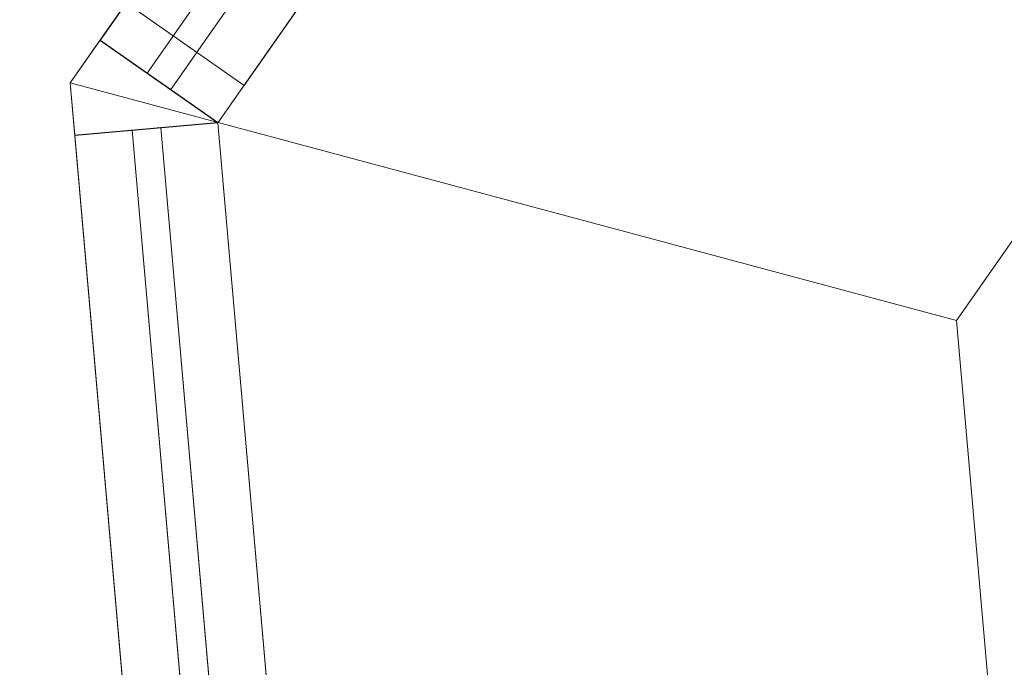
# Model space of a CAD drawing. Header units: millimetres. Extents: x -430348 to -225823, y -86243 to 5084.
# Tile 303 of 656: x -427399 to -427056, y -19566 to -19341. Entities that reach past the tile are written whole.
import ezdxf

# ---------------------------------------------------------------- set-up
doc = ezdxf.new("R2010")
doc.units = ezdxf.units.MM
for name, color, linetype, lineweight in [('A-GLAZ-CURT', 52, 'Continuous', 9), ('A-GLAZ-CWMG', 51, 'Continuous', 9), ('A-ROOF', 132, 'Continuous', 9), ('A-WALL', 113, 'Continuous', 9)]:
    doc.layers.add(name, color=color, linetype=linetype, lineweight=lineweight)

# ---------------------------------------------------------------- blocks, each defined once
blk = doc.blocks.new('System Panel - Glazed-497851-_3D_ Copy 1')
at = {"layer": 'A-GLAZ-CURT', "transparency": 33554471}
mesh = blk.add_polyface(dxfattribs=at)
corners = [(-220.45, 5), (-220.45, 5, 1300), (220.45, 5, 1300), (220.45, 5)]
mesh.append_faces([[corners[k] for k in face] for face in [(1, 2, 3, 0)]])
mesh = blk.add_polyface(dxfattribs=at)
corners = [(220.45, -5), (-220.45, -5), (-220.45, 5), (220.45, 5)]
mesh.append_faces([[corners[k] for k in face] for face in [(3, 0, 1, 2)]])
mesh = blk.add_polyface(dxfattribs=at)
corners = [(-220.45, -5, 1300), (220.45, -5, 1300), (220.45, 5, 1300), (-220.45, 5, 1300)]
mesh.append_faces([[corners[k] for k in face] for face in [(0, 1, 2, 3)]])
mesh = blk.add_polyface(dxfattribs=at)
corners = [(220.45, -5, 1300), (220.45, -5), (220.45, 5), (220.45, 5, 1300)]
mesh.append_faces([[corners[k] for k in face] for face in [(0, 1, 2, 3)]])
mesh = blk.add_polyface(dxfattribs=at)
corners = [(-220.45, -5), (220.45, -5), (220.45, -5, 1300), (-220.45, -5, 1300)]
mesh.append_faces([[corners[k] for k in face] for face in [(3, 0, 1, 2)]])
blk = doc.blocks.new('System Panel - Glazed-497858-_3D_ Copy 1')
at = {"layer": 'A-GLAZ-CURT', "transparency": 33554471}
mesh = blk.add_polyface(dxfattribs=at)
corners = [(-850.52, 5), (-850.52, 5, 925), (8.72, 5, 925), (850.52, 5, 925), (850.52, 5), (8.72, 5)]
mesh.append_faces([[corners[k] for k in face] for face in [(5, 2, 3, 4)]], dxfattribs={"vtx0": -1})
mesh.append_faces([[corners[k] for k in face] for face in [(5, 0, 1, 2)]], dxfattribs={"vtx3": -1})
mesh = blk.add_polyface(dxfattribs=at)
corners = [(8.72, -5), (-850.52, -5), (-850.52, 5), (8.72, 5)]
mesh.append_faces([[corners[k] for k in face] for face in [(3, 0, 1, 2)]])
mesh = blk.add_polyface(dxfattribs=at)
corners = [(-850.52, -5, 925), (8.72, -5, 925), (8.72, 5, 925), (-850.52, 5, 925)]
mesh.append_faces([[corners[k] for k in face] for face in [(0, 1, 2, 3)]])
mesh = blk.add_polyface(dxfattribs=at)
corners = [(-850.52, -5), (-850.52, -5, 925), (-850.52, 5, 925), (-850.52, 5)]
mesh.append_faces([[corners[k] for k in face] for face in [(0, 1, 2, 3)]])
mesh = blk.add_polyface(dxfattribs=at)
corners = [(-850.52, -5), (8.72, -5), (850.52, -5), (850.52, -5, 925), (8.72, -5, 925), (-850.52, -5, 925)]
mesh.append_faces([[corners[k] for k in face] for face in [(3, 4, 1, 2)]], dxfattribs={"vtx1": -1})
mesh.append_faces([[corners[k] for k in face] for face in [(5, 0, 1, 4)]], dxfattribs={"vtx2": -1})
blk = doc.blocks.new('System Panel - Glazed-497860-_3D_ Copy 1')
at = {"layer": 'A-GLAZ-CURT', "transparency": 33554471}
mesh = blk.add_polyface(dxfattribs=at)
corners = [(-417.12, 5), (-417.12, 5, 325), (417.12, 5, 325), (417.12, 5)]
mesh.append_faces([[corners[k] for k in face] for face in [(2, 3, 0, 1)]])
mesh = blk.add_polyface(dxfattribs=at)
corners = [(417.12, -5), (-417.12, -5), (-417.12, 5), (417.12, 5)]
mesh.append_faces([[corners[k] for k in face] for face in [(0, 1, 2, 3)]])
mesh = blk.add_polyface(dxfattribs=at)
corners = [(-417.12, -5, 325), (417.12, -5, 325), (417.12, 5, 325), (-417.12, 5, 325)]
mesh.append_faces([[corners[k] for k in face] for face in [(0, 1, 2, 3)]])
mesh = blk.add_polyface(dxfattribs=at)
corners = [(-417.12, -5), (-417.12, -5, 325), (-417.12, 5, 325), (-417.12, 5)]
mesh.append_faces([[corners[k] for k in face] for face in [(3, 0, 1, 2)]])
mesh = blk.add_polyface(dxfattribs=at)
corners = [(-417.12, -5), (417.12, -5), (417.12, -5, 325), (-417.12, -5, 325)]
mesh.append_faces([[corners[k] for k in face] for face in [(2, 3, 0, 1)]])
blk = doc.blocks.new('Quad Corner Mullion - Quad Mullion 1-497891-_3D_ Copy 1')
at = {"layer": 'A-GLAZ-CWMG'}
mesh = blk.add_polyface(dxfattribs=at)
corners = [(23.04, 13.3, -1000), (-9.1, -25, -1000), (-9.1, 25, -1000), (9.1, 25, -1000)]
mesh.append_faces([[corners[k] for k in face] for face in [(2, 3, 0, 1)]])
mesh = blk.add_polyface(dxfattribs=at)
corners = [(-9.1, 25), (9.1, 25), (9.1, 25, -1000), (-9.1, 25, -1000)]
mesh.append_faces([[corners[k] for k in face] for face in [(3, 0, 1, 2)]])
mesh = blk.add_polyface(dxfattribs=at)
corners = [(-9.1, -25), (-9.1, 25), (-9.1, 25, -1000), (-9.1, -25, -1000)]
mesh.append_faces([[corners[k] for k in face] for face in [(0, 1, 2, 3)]])
mesh = blk.add_polyface(dxfattribs=at)
corners = [(9.1, 25), (23.04, 13.3), (23.04, 13.3, -1000), (9.1, 25, -1000)]
mesh.append_faces([[corners[k] for k in face] for face in [(3, 0, 1, 2)]])
mesh = blk.add_polyface(dxfattribs=at)
corners = [(23.04, 13.3), (-9.1, -25), (-9.1, -25, -1000), (23.04, 13.3, -1000)]
mesh.append_faces([[corners[k] for k in face] for face in [(0, 1, 2, 3)]])
blk = doc.blocks.new('Quad Corner Mullion - Quad Mullion 1-497892-_3D_ Copy 1')
at = {"layer": 'A-GLAZ-CWMG'}
mesh = blk.add_polyface(dxfattribs=at)
corners = [(23.04, 13.3), (9.1, 25), (-9.1, 25), (-9.1, -25)]
mesh.append_faces([[corners[k] for k in face] for face in [(3, 0, 1, 2)]])
mesh = blk.add_polyface(dxfattribs=at)
corners = [(-9.1, 25), (9.1, 25), (9.1, 25, -400), (-9.1, 25, -400)]
mesh.append_faces([[corners[k] for k in face] for face in [(3, 0, 1, 2)]])
mesh = blk.add_polyface(dxfattribs=at)
corners = [(-9.1, -25), (-9.1, 25), (-9.1, 25, -400), (-9.1, -25, -400)]
mesh.append_faces([[corners[k] for k in face] for face in [(3, 0, 1, 2)]])
mesh = blk.add_polyface(dxfattribs=at)
corners = [(9.1, 25), (23.04, 13.3), (23.04, 13.3, -400), (9.1, 25, -400)]
mesh.append_faces([[corners[k] for k in face] for face in [(3, 0, 1, 2)]])
mesh = blk.add_polyface(dxfattribs=at)
corners = [(23.04, 13.3), (-9.1, -25), (-9.1, -25, -400), (23.04, 13.3, -400)]
mesh.append_faces([[corners[k] for k in face] for face in [(0, 1, 2, 3)]])
blk = doc.blocks.new('Rectangular Mullion - 50mm x 50mm-497849-_3D_ Copy 1')
at = {"layer": 'A-GLAZ-CWMG'}
mesh = blk.add_polyface(dxfattribs=at)
corners = [(0, 25), (-50, 25), (-50, -25), (0, -25)]
mesh.append_faces([[corners[k] for k in face] for face in [(2, 3, 0, 1)]])
mesh = blk.add_polyface(dxfattribs=at)
corners = [(-50, 25), (0, 25), (0, 25, -440.9), (-50, 25, -440.9)]
mesh.append_faces([[corners[k] for k in face] for face in [(3, 0, 1, 2)]])
mesh = blk.add_polyface(dxfattribs=at)
corners = [(-50, -25), (-50, 25), (-50, 25, -440.9), (-50, -25, -440.9)]
mesh.append_faces([[corners[k] for k in face] for face in [(3, 0, 1, 2)]])
mesh = blk.add_polyface(dxfattribs=at)
corners = [(0, 25), (0, -25), (0, -25, -440.9), (0, 25, -440.9)]
mesh.append_faces([[corners[k] for k in face] for face in [(3, 0, 1, 2)]])
mesh = blk.add_polyface(dxfattribs=at)
corners = [(0, -25), (-50, -25), (-50, -25, -440.9), (0, -25, -440.9)]
mesh.append_faces([[corners[k] for k in face] for face in [(3, 0, 1, 2)]])
blk = doc.blocks.new('Rectangular Mullion - 50mm x 50mm-497850-_3D_ Copy 1')
at = {"layer": 'A-GLAZ-CWMG'}
mesh = blk.add_polyface(dxfattribs=at)
corners = [(0, 25, -440.9), (0, -25, -440.9), (-50, -25, -440.9), (-50, 25, -440.9)]
mesh.append_faces([[corners[k] for k in face] for face in [(0, 1, 2, 3)]])
mesh = blk.add_polyface(dxfattribs=at)
corners = [(-50, 25), (0, 25), (0, 25, -440.9), (-50, 25, -440.9)]
mesh.append_faces([[corners[k] for k in face] for face in [(3, 0, 1, 2)]])
mesh = blk.add_polyface(dxfattribs=at)
corners = [(-50, -25), (-50, 25), (-50, 25, -440.9), (-50, -25, -440.9)]
mesh.append_faces([[corners[k] for k in face] for face in [(3, 0, 1, 2)]])
mesh = blk.add_polyface(dxfattribs=at)
corners = [(0, 25), (0, -25), (0, -25, -440.9), (0, 25, -440.9)]
mesh.append_faces([[corners[k] for k in face] for face in [(3, 0, 1, 2)]])
mesh = blk.add_polyface(dxfattribs=at)
corners = [(0, -25), (-50, -25), (-50, -25, -440.9), (0, -25, -440.9)]
mesh.append_faces([[corners[k] for k in face] for face in [(3, 0, 1, 2)]])
blk = doc.blocks.new('Rectangular Mullion - 50mm x 50mm-497853-_3D_ Copy 1')
at = {"layer": 'A-GLAZ-CWMG'}
mesh = blk.add_polyface(dxfattribs=at)
corners = [(0, 25), (-50, 25), (-50, -25), (0, -25)]
mesh.append_faces([[corners[k] for k in face] for face in [(3, 0, 1, 2)]])
mesh = blk.add_polyface(dxfattribs=at)
corners = [(-50, 25), (0, 25), (0, 25, -859.24), (-50, 25, -859.24)]
mesh.append_faces([[corners[k] for k in face] for face in [(0, 1, 2, 3)]])
mesh = blk.add_polyface(dxfattribs=at)
corners = [(-50, -25), (-50, 25), (-50, 25, -859.24), (-50, -25, -859.24)]
mesh.append_faces([[corners[k] for k in face] for face in [(0, 1, 2, 3)]])
mesh = blk.add_polyface(dxfattribs=at)
corners = [(0, 25), (0, -25), (0, -25, -859.24), (0, 25, -859.24)]
mesh.append_faces([[corners[k] for k in face] for face in [(0, 1, 2, 3)]])
mesh = blk.add_polyface(dxfattribs=at)
corners = [(0, -25), (-50, -25), (-50, -25, -859.24), (0, -25, -859.24)]
mesh.append_faces([[corners[k] for k in face] for face in [(0, 1, 2, 3)]])
blk = doc.blocks.new('Rectangular Mullion - 50mm x 50mm-497854-_3D_ Copy 1')
at = {"layer": 'A-GLAZ-CWMG'}
mesh = blk.add_polyface(dxfattribs=at)
corners = [(25, 25, -834.24), (25, -25, -834.24), (-25, -25, -834.24), (-25, 25, -834.24)]
mesh.append_faces([[corners[k] for k in face] for face in [(0, 1, 2, 3)]])
mesh = blk.add_polyface(dxfattribs=at)
corners = [(-25, 25), (25, 25), (25, 25, -834.24), (-25, 25, -834.24)]
mesh.append_faces([[corners[k] for k in face] for face in [(0, 1, 2, 3)]])
mesh = blk.add_polyface(dxfattribs=at)
corners = [(-25, -25), (-25, 25), (-25, 25, -834.24), (-25, -25, -834.24)]
mesh.append_faces([[corners[k] for k in face] for face in [(0, 1, 2, 3)]])
mesh = blk.add_polyface(dxfattribs=at)
corners = [(25, 25), (25, -25), (25, -25, -834.24), (25, 25, -834.24)]
mesh.append_faces([[corners[k] for k in face] for face in [(0, 1, 2, 3)]])
mesh = blk.add_polyface(dxfattribs=at)
corners = [(25, -25), (-25, -25), (-25, -25, -834.24), (25, -25, -834.24)]
mesh.append_faces([[corners[k] for k in face] for face in [(0, 1, 2, 3)]])
blk = doc.blocks.new('Rectangular Mullion - 50mm x 50mm-497857-_3D_ Copy 1')
at = {"layer": 'A-GLAZ-CWMG'}
mesh = blk.add_polyface(dxfattribs=at)
corners = [(0, 25, -834.24), (0, -25, -834.24), (-50, -25, -834.24), (-50, 25, -834.24)]
mesh.append_faces([[corners[k] for k in face] for face in [(0, 1, 2, 3)]])
mesh = blk.add_polyface(dxfattribs=at)
corners = [(-50, 25), (0, 25), (0, 25, -834.24), (-50, 25, -834.24)]
mesh.append_faces([[corners[k] for k in face] for face in [(0, 1, 2, 3)]])
mesh = blk.add_polyface(dxfattribs=at)
corners = [(-50, -25), (-50, 25), (-50, 25, -834.24), (-50, -25, -834.24)]
mesh.append_faces([[corners[k] for k in face] for face in [(0, 1, 2, 3)]])
mesh = blk.add_polyface(dxfattribs=at)
corners = [(0, 25), (0, -25), (0, -25, -834.24), (0, 25, -834.24)]
mesh.append_faces([[corners[k] for k in face] for face in [(0, 1, 2, 3)]])
mesh = blk.add_polyface(dxfattribs=at)
corners = [(0, -25), (-50, -25), (-50, -25, -834.24), (0, -25, -834.24)]
mesh.append_faces([[corners[k] for k in face] for face in [(0, 1, 2, 3)]])
blk = doc.blocks.new('Quad Corner Mullion - Quad Mullion 1-497896-_3D_ Copy 1')
at = {"layer": 'A-GLAZ-CWMG'}
mesh = blk.add_polyface(dxfattribs=at)
corners = [(23.04, 13.3, -400), (-9.1, -25, -400), (-9.1, 25, -400), (9.1, 25, -400)]
mesh.append_faces([[corners[k] for k in face] for face in [(2, 3, 0, 1)]])
mesh = blk.add_polyface(dxfattribs=at)
corners = [(-9.1, 25), (9.1, 25), (9.1, 25, -400), (-9.1, 25, -400)]
mesh.append_faces([[corners[k] for k in face] for face in [(0, 1, 2, 3)]])
mesh = blk.add_polyface(dxfattribs=at)
corners = [(-9.1, -25), (-9.1, 25), (-9.1, 25, -400), (-9.1, -25, -400)]
mesh.append_faces([[corners[k] for k in face] for face in [(0, 1, 2, 3)]])
mesh = blk.add_polyface(dxfattribs=at)
corners = [(9.1, 25), (23.04, 13.3), (23.04, 13.3, -400), (9.1, 25, -400)]
mesh.append_faces([[corners[k] for k in face] for face in [(0, 1, 2, 3)]])
mesh = blk.add_polyface(dxfattribs=at)
corners = [(23.04, 13.3), (-9.1, -25), (-9.1, -25, -400), (23.04, 13.3, -400)]
mesh.append_faces([[corners[k] for k in face] for face in [(0, 1, 2, 3)]])
blk = doc.blocks.new('Quad Corner Mullion - Quad Mullion 1-497898-_3D_ Copy 1')
at = {"layer": 'A-GLAZ-CWMG'}
mesh = blk.add_polyface(dxfattribs=at)
corners = [(23.04, 13.3), (9.1, 25), (-9.1, 25), (-9.1, -25)]
mesh.append_faces([[corners[k] for k in face] for face in [(0, 1, 2, 3)]])
mesh = blk.add_polyface(dxfattribs=at)
corners = [(-9.1, 25), (9.1, 25), (9.1, 25, -1000), (-9.1, 25, -1000)]
mesh.append_faces([[corners[k] for k in face] for face in [(3, 0, 1, 2)]])
mesh = blk.add_polyface(dxfattribs=at)
corners = [(-9.1, -25), (-9.1, 25), (-9.1, 25, -1000), (-9.1, -25, -1000)]
mesh.append_faces([[corners[k] for k in face] for face in [(0, 1, 2, 3)]])
mesh = blk.add_polyface(dxfattribs=at)
corners = [(9.1, 25), (23.04, 13.3), (23.04, 13.3, -1000), (9.1, 25, -1000)]
mesh.append_faces([[corners[k] for k in face] for face in [(0, 1, 2, 3)]])
mesh = blk.add_polyface(dxfattribs=at)
corners = [(23.04, 13.3), (-9.1, -25), (-9.1, -25, -1000), (23.04, 13.3, -1000)]
mesh.append_faces([[corners[k] for k in face] for face in [(0, 1, 2, 3)]])
blk = doc.blocks.new('Rectangular Mullion - 50mm x 50mm-286072-_3D_ Copy 1')
at = {"layer": 'A-GLAZ-CWMG'}
mesh = blk.add_polyface(dxfattribs=at)
corners = [(0, 25), (-50, 25), (-50, -25), (0, -25)]
mesh.append_faces([[corners[k] for k in face] for face in [(3, 0, 1, 2)]])
mesh = blk.add_polyface(dxfattribs=at)
corners = [(-50, -25), (-50, 25), (-50, 25, -425), (-50, -25, -425)]
mesh.append_faces([[corners[k] for k in face] for face in [(0, 1, 2, 3)]])
mesh = blk.add_polyface(dxfattribs=at)
corners = [(0, 25), (0, -25), (0, -25, -425), (0, 25, -425)]
mesh.append_faces([[corners[k] for k in face] for face in [(0, 1, 2, 3)]])
mesh = blk.add_polyface(dxfattribs=at)
corners = [(0, -25), (-50, -25), (-50, -25, -425), (0, -25, -425)]
mesh.append_faces([[corners[k] for k in face] for face in [(0, 1, 2, 3)]])
blk = doc.blocks.new('System Panel - Glazed-497925-_3D_ Copy 1')
at = {"layer": 'A-GLAZ-CURT', "transparency": 33554471}
mesh = blk.add_polyface(dxfattribs=at)
corners = [(-850.52, 5), (-850.52, 5, 925), (-2.22, 5, 925), (850.52, 5, 925), (850.52, 5), (-2.22, 5)]
mesh.append_faces([[corners[k] for k in face] for face in [(1, 2, 5, 0)]], dxfattribs={"vtx1": -1})
mesh.append_faces([[corners[k] for k in face] for face in [(3, 4, 5, 2)]], dxfattribs={"vtx2": -1})
mesh = blk.add_polyface(dxfattribs=at)
corners = [(-2.22, -5), (-850.52, -5), (-850.52, 5), (-2.22, 5)]
mesh.append_faces([[corners[k] for k in face] for face in [(0, 1, 2, 3)]])
mesh = blk.add_polyface(dxfattribs=at)
corners = [(-850.52, -5, 925), (-2.22, -5, 925), (-2.22, 5, 925), (-850.52, 5, 925)]
mesh.append_faces([[corners[k] for k in face] for face in [(0, 1, 2, 3)]])
mesh = blk.add_polyface(dxfattribs=at)
corners = [(-850.52, -5), (-850.52, -5, 925), (-850.52, 5, 925), (-850.52, 5)]
mesh.append_faces([[corners[k] for k in face] for face in [(0, 1, 2, 3)]])
mesh = blk.add_polyface(dxfattribs=at)
corners = [(-850.52, -5), (-2.22, -5), (850.52, -5), (850.52, -5, 925), (-2.22, -5, 925), (-850.52, -5, 925)]
mesh.append_faces([[corners[k] for k in face] for face in [(1, 4, 5, 0)]], dxfattribs={"vtx0": -1})
mesh.append_faces([[corners[k] for k in face] for face in [(1, 2, 3, 4)]], dxfattribs={"vtx3": -1})
blk = doc.blocks.new('System Panel - Glazed-497926-_3D_ Copy 1')
at = {"layer": 'A-GLAZ-CURT', "transparency": 33554471}
mesh = blk.add_polyface(dxfattribs=at)
corners = [(-411.65, 5), (-411.65, 5, 325), (411.65, 5, 325), (411.65, 5)]
mesh.append_faces([[corners[k] for k in face] for face in [(2, 3, 0, 1)]])
mesh = blk.add_polyface(dxfattribs=at)
corners = [(411.65, -5), (-411.65, -5), (-411.65, 5), (411.65, 5)]
mesh.append_faces([[corners[k] for k in face] for face in [(3, 0, 1, 2)]])
mesh = blk.add_polyface(dxfattribs=at)
corners = [(-411.65, -5, 325), (411.65, -5, 325), (411.65, 5, 325), (-411.65, 5, 325)]
mesh.append_faces([[corners[k] for k in face] for face in [(0, 1, 2, 3)]])
mesh = blk.add_polyface(dxfattribs=at)
corners = [(-411.65, -5), (-411.65, -5, 325), (-411.65, 5, 325), (-411.65, 5)]
mesh.append_faces([[corners[k] for k in face] for face in [(3, 0, 1, 2)]])
mesh = blk.add_polyface(dxfattribs=at)
corners = [(-411.65, -5), (411.65, -5), (411.65, -5, 325), (-411.65, -5, 325)]
mesh.append_faces([[corners[k] for k in face] for face in [(3, 0, 1, 2)]])
blk = doc.blocks.new('Rectangular Mullion - 50mm x 50mm-497920-_3D_ Copy 1')
at = {"layer": 'A-GLAZ-CWMG'}
mesh = blk.add_polyface(dxfattribs=at)
corners = [(0, 25), (-50, 25), (-50, -25), (0, -25)]
mesh.append_faces([[corners[k] for k in face] for face in [(2, 3, 0, 1)]])
mesh = blk.add_polyface(dxfattribs=at)
corners = [(-50, 25), (0, 25), (0, 25, -848.3), (-50, 25, -848.3)]
mesh.append_faces([[corners[k] for k in face] for face in [(3, 0, 1, 2)]])
mesh = blk.add_polyface(dxfattribs=at)
corners = [(-50, -25), (-50, 25), (-50, 25, -848.3), (-50, -25, -848.3)]
mesh.append_faces([[corners[k] for k in face] for face in [(3, 0, 1, 2)]])
mesh = blk.add_polyface(dxfattribs=at)
corners = [(0, 25), (0, -25), (0, -25, -848.3), (0, 25, -848.3)]
mesh.append_faces([[corners[k] for k in face] for face in [(3, 0, 1, 2)]])
mesh = blk.add_polyface(dxfattribs=at)
corners = [(0, -25), (-50, -25), (-50, -25, -848.3), (0, -25, -848.3)]
mesh.append_faces([[corners[k] for k in face] for face in [(3, 0, 1, 2)]])
blk = doc.blocks.new('Rectangular Mullion - 50mm x 50mm-497921-_3D_ Copy 1')
at = {"layer": 'A-GLAZ-CWMG'}
mesh = blk.add_polyface(dxfattribs=at)
corners = [(25, 25, -823.3), (25, -25, -823.3), (-25, -25, -823.3), (-25, 25, -823.3)]
mesh.append_faces([[corners[k] for k in face] for face in [(0, 1, 2, 3)]])
mesh = blk.add_polyface(dxfattribs=at)
corners = [(-25, 25), (25, 25), (25, 25, -823.3), (-25, 25, -823.3)]
mesh.append_faces([[corners[k] for k in face] for face in [(0, 1, 2, 3)]])
mesh = blk.add_polyface(dxfattribs=at)
corners = [(-25, -25), (-25, 25), (-25, 25, -823.3), (-25, -25, -823.3)]
mesh.append_faces([[corners[k] for k in face] for face in [(0, 1, 2, 3)]])
mesh = blk.add_polyface(dxfattribs=at)
corners = [(25, 25), (25, -25), (25, -25, -823.3), (25, 25, -823.3)]
mesh.append_faces([[corners[k] for k in face] for face in [(0, 1, 2, 3)]])
mesh = blk.add_polyface(dxfattribs=at)
corners = [(25, -25), (-25, -25), (-25, -25, -823.3), (25, -25, -823.3)]
mesh.append_faces([[corners[k] for k in face] for face in [(0, 1, 2, 3)]])
blk = doc.blocks.new('Rectangular Mullion - 50mm x 50mm-497924-_3D_ Copy 1')
at = {"layer": 'A-GLAZ-CWMG'}
mesh = blk.add_polyface(dxfattribs=at)
corners = [(0, 25, -823.3), (0, -25, -823.3), (-50, -25, -823.3), (-50, 25, -823.3)]
mesh.append_faces([[corners[k] for k in face] for face in [(3, 0, 1, 2)]])
mesh = blk.add_polyface(dxfattribs=at)
corners = [(-50, 25), (0, 25), (0, 25, -823.3), (-50, 25, -823.3)]
mesh.append_faces([[corners[k] for k in face] for face in [(0, 1, 2, 3)]])
mesh = blk.add_polyface(dxfattribs=at)
corners = [(-50, -25), (-50, 25), (-50, 25, -823.3), (-50, -25, -823.3)]
mesh.append_faces([[corners[k] for k in face] for face in [(0, 1, 2, 3)]])
mesh = blk.add_polyface(dxfattribs=at)
corners = [(0, 25), (0, -25), (0, -25, -823.3), (0, 25, -823.3)]
mesh.append_faces([[corners[k] for k in face] for face in [(0, 1, 2, 3)]])
mesh = blk.add_polyface(dxfattribs=at)
corners = [(0, -25), (-50, -25), (-50, -25, -823.3), (0, -25, -823.3)]
mesh.append_faces([[corners[k] for k in face] for face in [(0, 1, 2, 3)]])
blk = doc.blocks.new('System Panel - Glazed-498009-_3D_ Copy 1')
at = {"layer": 'A-GLAZ-CURT', "transparency": 33554471}
mesh = blk.add_polyface(dxfattribs=at)
corners = [(-220.45, 5), (-220.45, 5, 925), (220.45, 5, 925), (220.45, 5)]
mesh.append_faces([[corners[k] for k in face] for face in [(2, 3, 0, 1)]])
mesh = blk.add_polyface(dxfattribs=at)
corners = [(220.45, -5), (-220.45, -5), (-220.45, 5), (220.45, 5)]
mesh.append_faces([[corners[k] for k in face] for face in [(0, 1, 2, 3)]])
mesh = blk.add_polyface(dxfattribs=at)
corners = [(-220.45, -5, 925), (220.45, -5, 925), (220.45, 5, 925), (-220.45, 5, 925)]
mesh.append_faces([[corners[k] for k in face] for face in [(3, 0, 1, 2)]])
mesh = blk.add_polyface(dxfattribs=at)
corners = [(220.45, -5, 925), (220.45, -5), (220.45, 5), (220.45, 5, 925)]
mesh.append_faces([[corners[k] for k in face] for face in [(0, 1, 2, 3)]])
mesh = blk.add_polyface(dxfattribs=at)
corners = [(-220.45, -5), (220.45, -5), (220.45, -5, 925), (-220.45, -5, 925)]
mesh.append_faces([[corners[k] for k in face] for face in [(2, 3, 0, 1)]])
blk = doc.blocks.new('System Panel - Glazed-498010-_3D_ Copy 1')
at = {"layer": 'A-GLAZ-CURT', "transparency": 33554471}
mesh = blk.add_polyface(dxfattribs=at)
corners = [(-220.45, 5), (-220.45, 5, 325), (220.45, 5, 325), (220.45, 5)]
mesh.append_faces([[corners[k] for k in face] for face in [(2, 3, 0, 1)]])
mesh = blk.add_polyface(dxfattribs=at)
corners = [(220.45, -5), (-220.45, -5), (-220.45, 5), (220.45, 5)]
mesh.append_faces([[corners[k] for k in face] for face in [(0, 1, 2, 3)]])
mesh = blk.add_polyface(dxfattribs=at)
corners = [(-220.45, -5, 325), (220.45, -5, 325), (220.45, 5, 325), (-220.45, 5, 325)]
mesh.append_faces([[corners[k] for k in face] for face in [(3, 0, 1, 2)]])
mesh = blk.add_polyface(dxfattribs=at)
corners = [(220.45, -5, 325), (220.45, -5), (220.45, 5), (220.45, 5, 325)]
mesh.append_faces([[corners[k] for k in face] for face in [(3, 0, 1, 2)]])
mesh = blk.add_polyface(dxfattribs=at)
corners = [(-220.45, -5), (220.45, -5), (220.45, -5, 325), (-220.45, -5, 325)]
mesh.append_faces([[corners[k] for k in face] for face in [(2, 3, 0, 1)]])
blk = doc.blocks.new('Rectangular Mullion - 50mm x 50mm-497897-_3D_ Copy 1')
at = {"layer": 'A-GLAZ-CWMG'}
mesh = blk.add_polyface(dxfattribs=at)
corners = [(25, 25), (-25, 25), (-25, -25), (25, -25)]
mesh.append_faces([[corners[k] for k in face] for face in [(2, 3, 0, 1)]])
mesh = blk.add_polyface(dxfattribs=at)
corners = [(-25, 25), (25, 25), (25, 25, -440.9), (-25, 25, -440.9)]
mesh.append_faces([[corners[k] for k in face] for face in [(0, 1, 2, 3)]])
mesh = blk.add_polyface(dxfattribs=at)
corners = [(-25, -25), (-25, 25), (-25, 25, -440.9), (-25, -25, -440.9)]
mesh.append_faces([[corners[k] for k in face] for face in [(0, 1, 2, 3)]])
mesh = blk.add_polyface(dxfattribs=at)
corners = [(25, 25), (25, -25), (25, -25, -440.9), (25, 25, -440.9)]
mesh.append_faces([[corners[k] for k in face] for face in [(0, 1, 2, 3)]])
mesh = blk.add_polyface(dxfattribs=at)
corners = [(25, -25), (-25, -25), (-25, -25, -440.9), (25, -25, -440.9)]
mesh.append_faces([[corners[k] for k in face] for face in [(0, 1, 2, 3)]])

msp = doc.modelspace()

# ---------------------------------------------------------------- block references
at = {"layer": 'A-GLAZ-CURT', "transparency": 33554471}
for name, p, rotation in [('System Panel - Glazed-497851-_3D_ Copy 1', (-427223.9, -19181.82, 61790), 234.999999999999), ('System Panel - Glazed-498009-_3D_ Copy 1', (-427223.9, -19181.82, 59390), 235), ('System Panel - Glazed-498010-_3D_ Copy 1', (-427223.9, -19181.82, 60365), 235), ('System Panel - Glazed-497858-_3D_ Copy 1', (-427280.64, -20226.21, 61790), 275.000000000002), ('System Panel - Glazed-497860-_3D_ Copy 1', (-427318.41, -19794.45, 62765), 275.000000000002), ('System Panel - Glazed-497925-_3D_ Copy 1', (-427280.64, -20226.21, 59390), 275.000000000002), ('System Panel - Glazed-497926-_3D_ Copy 1', (-427318.89, -19789, 60365), 275.000000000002)]:
    msp.add_blockref(name, p, dxfattribs=dict(at, rotation=rotation))
at = {"layer": 'A-GLAZ-CWMG', "extrusion": (-0.573576, -0.819152, 0), "rotation": 90}
for name, p in [('Rectangular Mullion - 50mm x 50mm-497849-_3D_ Copy 1', (-338959.09, 63140, 260978.84)), ('Rectangular Mullion - 50mm x 50mm-497897-_3D_ Copy 1', (-338959.09, 60340, 260978.84)), ('Rectangular Mullion - 50mm x 50mm-286072-_3D_ Copy 1', (-338959.09, 60740, 260962.94))]:
    msp.add_blockref(name, p, dxfattribs=at)
at = {"layer": 'A-GLAZ-CWMG', "extrusion": (0.573576, 0.819152, 0), "rotation": 270}
for p in [(338959.09, 61740, -260537.94), (338959.09, 59340, -260537.94)]:
    msp.add_blockref('Rectangular Mullion - 50mm x 50mm-497850-_3D_ Copy 1', p, dxfattribs=at)
at = {"layer": 'A-GLAZ-CWMG', "rotation": 95.00000000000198}
for name, p in [('Quad Corner Mullion - Quad Mullion 1-497891-_3D_ Copy 1', (-427355.56, -19369.86, 62740)), ('Quad Corner Mullion - Quad Mullion 1-497892-_3D_ Copy 1', (-427355.56, -19369.86, 63140))]:
    msp.add_blockref(name, p, dxfattribs=at)
at = {"layer": 'A-GLAZ-CWMG', "extrusion": (0, 0, -1), "rotation": 304.9999999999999}
for name, p in [('Quad Corner Mullion - Quad Mullion 1-497896-_3D_ Copy 1', (427355.56, -19369.86, -60340)), ('Quad Corner Mullion - Quad Mullion 1-497898-_3D_ Copy 1', (427355.56, -19369.86, -59340))]:
    msp.add_blockref(name, p, dxfattribs=at)
at = {"layer": 'A-GLAZ-CWMG', "extrusion": (-0.087156, 0.996195, 0), "rotation": 270}
for name, p in [('Rectangular Mullion - 50mm x 50mm-497853-_3D_ Copy 1', (427417.54, 61740, 17941.25)), ('Rectangular Mullion - 50mm x 50mm-497920-_3D_ Copy 1', (427417.54, 59340, 17941.25))]:
    msp.add_blockref(name, p, dxfattribs=at)
at = {"layer": 'A-GLAZ-CWMG', "extrusion": (0.087156, -0.996195, 0), "rotation": 90}
for name, p in [('Rectangular Mullion - 50mm x 50mm-497854-_3D_ Copy 1', (-427417.54, 62740, -17107.01)), ('Rectangular Mullion - 50mm x 50mm-497857-_3D_ Copy 1', (-427417.54, 63140, -17107.01)), ('Rectangular Mullion - 50mm x 50mm-497921-_3D_ Copy 1', (-427417.54, 60340, -17117.94)), ('Rectangular Mullion - 50mm x 50mm-497924-_3D_ Copy 1', (-427417.54, 60740, -17117.94))]:
    msp.add_blockref(name, p, dxfattribs=at)

# ---------------------------------------------------------------- meshes
at = {"layer": 'A-ROOF'}
mesh = msp.add_polyface(dxfattribs=at)
corners = [(-420692.48, -15439.36, 63260.62), (-427787.65, -16092.56, 63260.62), (-423931.77, -19422.16, 65735.43)]
mesh.append_faces([[corners[k] for k in face] for face in [(0, 1, 2)]])
mesh = msp.add_polyface(dxfattribs=at)
corners = [(-420693.94, -15439.5, 63140), (-423931.62, -19420.31, 65613.58), (-427785.58, -16092.37, 63140)]
mesh.append_faces([[corners[k] for k in face] for face in [(1, 2, 0)]])
mesh = msp.add_polyface(dxfattribs=at)
corners = [(-427246.1, -21974.97, 63140), (-427787.65, -16092.56, 63140), (-427785.58, -16092.37, 63140), (-427244.03, -21974.81, 63140)]
mesh.append_faces([[corners[k] for k in face] for face in [(2, 3, 0, 1)]])
mesh = msp.add_polyface(dxfattribs=at)
corners = [(-427246.1, -21974.97, 63260.62), (-424509.28, -21759.11, 65182.75), (-424210.19, -21735.52, 65392.81), (-423727.48, -21697.45, 65731.83), (-423931.77, -19422.16, 65735.43), (-427787.65, -16092.56, 63260.62)]
mesh.append_faces([[corners[k] for k in face] for face in [(2, 3, 4, 1)]], dxfattribs={"vtx2": -1})
mesh.append_faces([[corners[k] for k in face] for face in [(4, 5, 0, 1)]], dxfattribs={"vtx3": -1})
mesh = msp.add_polyface(dxfattribs=at)
corners = [(-427246.1, -21974.97, 63140), (-427246.1, -21974.97, 63260.62), (-427787.65, -16092.56, 63260.62), (-427787.65, -16092.56, 63140)]
mesh.append_faces([[corners[k] for k in face] for face in [(1, 2, 3, 0)]])
mesh = msp.add_polyface(dxfattribs=at)
corners = [(-427244.03, -21974.81, 63140), (-427785.58, -16092.37, 63140), (-423931.62, -19420.31, 65613.58), (-423727.16, -21697.42, 65609.97), (-424210.19, -21735.52, 65270.73), (-424509.28, -21759.11, 65060.67)]
mesh.append_faces([[corners[k] for k in face] for face in [(0, 1, 2, 5)]], dxfattribs={"vtx2": -1})
mesh.append_faces([[corners[k] for k in face] for face in [(2, 3, 4, 5)]], dxfattribs={"vtx3": -1})
at = {"layer": 'A-WALL'}
mesh = msp.add_polyface(dxfattribs=at)
corners = [(-427061.96, -18906.96, 56190.2), (-427381.26, -19362.97, 56190.2), (-427381.26, -19362.97, 59340), (-427089.25, -18945.94, 59340), (-427089.25, -18945.94, 60740), (-427381.26, -19362.97, 60740), (-427381.26, -19362.97, 61740), (-427089.25, -18945.94, 61740), (-427089.25, -18945.94, 63140), (-427381.26, -19362.97, 63140), (-427381.26, -19362.97, 63211.97), (-427061.96, -18906.96, 63463.88)]
mesh.append_faces([[corners[k] for k in face] for face in [(3, 0, 1, 2), (7, 4, 5, 6)]], dxfattribs={"vtx0": -1})
mesh.append_faces([[corners[k] for k in face] for face in [(10, 11, 8, 9)]], dxfattribs={"vtx1": -1})
mesh.append_faces([[corners[k] for k in face] for face in [(7, 8, 11, 4)]], dxfattribs={"vtx1": -1, "vtx2": -1, "vtx3": -1})
mesh.append_faces([[corners[k] for k in face] for face in [(11, 0, 3, 4)]], dxfattribs={"vtx1": -1, "vtx3": -1})
mesh = msp.add_polyface(dxfattribs=at)
corners = [(-426753.58, -18989.59, 56190.2), (-427072.88, -19445.6, 56190.2), (-427381.26, -19362.97, 56190.2), (-427061.96, -18906.96, 56190.2)]
mesh.append_faces([[corners[k] for k in face] for face in [(3, 0, 1, 2)]])
mesh = msp.add_polyface(dxfattribs=at)
corners = [(-427072.88, -19445.6, 63421.68), (-426753.58, -18989.59, 63673.59), (-427061.96, -18906.96, 63463.88), (-427381.26, -19362.97, 63211.97)]
mesh.append_faces([[corners[k] for k in face] for face in [(0, 1, 2, 3)]])
mesh = msp.add_polyface(dxfattribs=at)
corners = [(-427089.25, -18945.94, 63140), (-426843.51, -19118.01, 63140), (-427072.88, -19445.6, 63140), (-427381.26, -19362.97, 63140)]
mesh.append_faces([[corners[k] for k in face] for face in [(0, 1, 2, 3)]])
mesh = msp.add_polyface(dxfattribs=at)
corners = [(-426843.51, -19118.01, 61740), (-427089.25, -18945.94, 61740), (-427381.26, -19362.97, 61740), (-427072.88, -19445.6, 61740)]
mesh.append_faces([[corners[k] for k in face] for face in [(3, 0, 1, 2)]])
mesh = msp.add_polyface(dxfattribs=at)
corners = [(-426843.51, -19118.01, 59340), (-427089.25, -18945.94, 59340), (-427381.26, -19362.97, 59340), (-427072.88, -19445.6, 59340)]
mesh.append_faces([[corners[k] for k in face] for face in [(3, 0, 1, 2)]])
mesh = msp.add_polyface(dxfattribs=at)
corners = [(-427089.25, -18945.94, 60740), (-426843.51, -19118.01, 60740), (-427072.88, -19445.6, 60740), (-427381.26, -19362.97, 60740)]
mesh.append_faces([[corners[k] for k in face] for face in [(0, 1, 2, 3)]])
mesh = msp.add_polyface(dxfattribs=at)
corners = [(-427072.88, -19445.6, 56190.2), (-426753.58, -18989.59, 56190.2), (-426753.58, -18989.59, 63673.59), (-427072.88, -19445.6, 63421.68), (-427072.88, -19445.6, 63140), (-426843.51, -19118.01, 63140), (-426843.51, -19118.01, 61740), (-427072.88, -19445.6, 61740), (-427072.88, -19445.6, 60740), (-426843.51, -19118.01, 60740), (-426843.51, -19118.01, 59340), (-427072.88, -19445.6, 59340)]
mesh.append_faces([[corners[k] for k in face] for face in [(2, 9, 10, 1)]], dxfattribs={"vtx0": -1, "vtx2": -1})
mesh.append_faces([[corners[k] for k in face] for face in [(2, 5, 6, 9)]], dxfattribs={"vtx0": -1, "vtx2": -1, "vtx3": -1})
mesh.append_faces([[corners[k] for k in face] for face in [(3, 4, 5, 2)]], dxfattribs={"vtx2": -1})
mesh.append_faces([[corners[k] for k in face] for face in [(10, 11, 0, 1), (6, 7, 8, 9)]], dxfattribs={"vtx3": -1})
mesh = msp.add_polyface(dxfattribs=at)
corners = [(-427381.26, -19362.97, 56190.2), (-427072.88, -19445.6, 56190.2), (-427072.88, -19445.6, 59340), (-427381.26, -19362.97, 59340), (-427072.88, -19445.6, 63421.68), (-427381.26, -19362.97, 63211.97), (-427381.26, -19362.97, 63140), (-427072.88, -19445.6, 63140), (-427072.88, -19445.6, 61740), (-427381.26, -19362.97, 61740), (-427381.26, -19362.97, 60740), (-427072.88, -19445.6, 60740)]
mesh.append_faces([[corners[k] for k in face] for face in [(3, 0, 1, 2), (5, 6, 7, 4), (9, 10, 11, 8)]])
mesh = msp.add_polyface(dxfattribs=at)
corners = [(-427381.26, -19362.97, 56190.2), (-427229.83, -21093.8, 56190.2), (-427229.83, -21093.8, 59340), (-427381.26, -19362.97, 59340), (-427229.83, -21093.8, 63206.45), (-427381.26, -19362.97, 63211.97), (-427381.26, -19362.97, 63140), (-427229.83, -21093.8, 63140), (-427381.26, -19362.97, 60740), (-427229.83, -21093.8, 60740), (-427229.83, -21093.8, 61740), (-427381.26, -19362.97, 61740)]
mesh.append_faces([[corners[k] for k in face] for face in [(2, 3, 0, 1), (4, 5, 6, 7), (10, 11, 8, 9)]])
mesh = msp.add_polyface(dxfattribs=at)
corners = [(-427229.83, -21093.8, 56190.2), (-427381.26, -19362.97, 56190.2), (-427072.88, -19445.6, 56190.2), (-426940.49, -20958.88, 56190.2)]
mesh.append_faces([[corners[k] for k in face] for face in [(3, 0, 1, 2)]])
mesh = msp.add_polyface(dxfattribs=at)
corners = [(-427072.88, -19445.6, 56190.2), (-427381.26, -19362.97, 56190.2), (-427381.26, -19362.97, 59340), (-427072.88, -19445.6, 59340), (-427072.88, -19445.6, 63140), (-427381.26, -19362.97, 63140), (-427381.26, -19362.97, 63211.97), (-427072.88, -19445.6, 63421.68), (-427381.26, -19362.97, 61740), (-427072.88, -19445.6, 61740), (-427072.88, -19445.6, 60740), (-427381.26, -19362.97, 60740)]
mesh.append_faces([[corners[k] for k in face] for face in [(3, 0, 1, 2), (6, 7, 4, 5), (8, 9, 10, 11)]])
mesh = msp.add_polyface(dxfattribs=at)
corners = [(-426940.49, -20958.88, 63140), (-427229.83, -21093.8, 63140), (-427381.26, -19362.97, 63140), (-427072.88, -19445.6, 63140)]
mesh.append_faces([[corners[k] for k in face] for face in [(2, 3, 0, 1)]])
mesh = msp.add_polyface(dxfattribs=at)
corners = [(-427229.83, -21093.8, 61740), (-426940.49, -20958.88, 61740), (-427072.88, -19445.6, 61740), (-427381.26, -19362.97, 61740)]
mesh.append_faces([[corners[k] for k in face] for face in [(1, 2, 3, 0)]])
mesh = msp.add_polyface(dxfattribs=at)
corners = [(-426940.49, -20958.88, 60740), (-427229.83, -21093.8, 60740), (-427381.26, -19362.97, 60740), (-427072.88, -19445.6, 60740)]
mesh.append_faces([[corners[k] for k in face] for face in [(2, 3, 0, 1)]])
mesh = msp.add_polyface(dxfattribs=at)
corners = [(-427229.83, -21093.8, 59340), (-426940.49, -20958.88, 59340), (-427072.88, -19445.6, 59340), (-427381.26, -19362.97, 59340)]
mesh.append_faces([[corners[k] for k in face] for face in [(1, 2, 3, 0)]])
mesh = msp.add_polyface(dxfattribs=at)
corners = [(-427381.26, -19362.97, 63211.97), (-427229.83, -21093.8, 63206.45), (-426940.49, -20958.88, 63416.86), (-427072.88, -19445.6, 63421.68)]
mesh.append_faces([[corners[k] for k in face] for face in [(2, 3, 0, 1)]])
mesh = msp.add_polyface(dxfattribs=at)
corners = [(-426940.49, -20958.88, 56190.2), (-427072.88, -19445.6, 56190.2), (-427072.88, -19445.6, 59340), (-426940.49, -20958.88, 59340), (-426940.49, -20958.88, 63140), (-427072.88, -19445.6, 63140), (-427072.88, -19445.6, 63421.68), (-426940.49, -20958.88, 63416.86), (-426940.49, -20958.88, 60740), (-427072.88, -19445.6, 60740), (-427072.88, -19445.6, 61740), (-426940.49, -20958.88, 61740)]
mesh.append_faces([[corners[k] for k in face] for face in [(3, 0, 1, 2), (7, 4, 5, 6), (11, 8, 9, 10)]])

doc.saveas('drawing.dxf')
